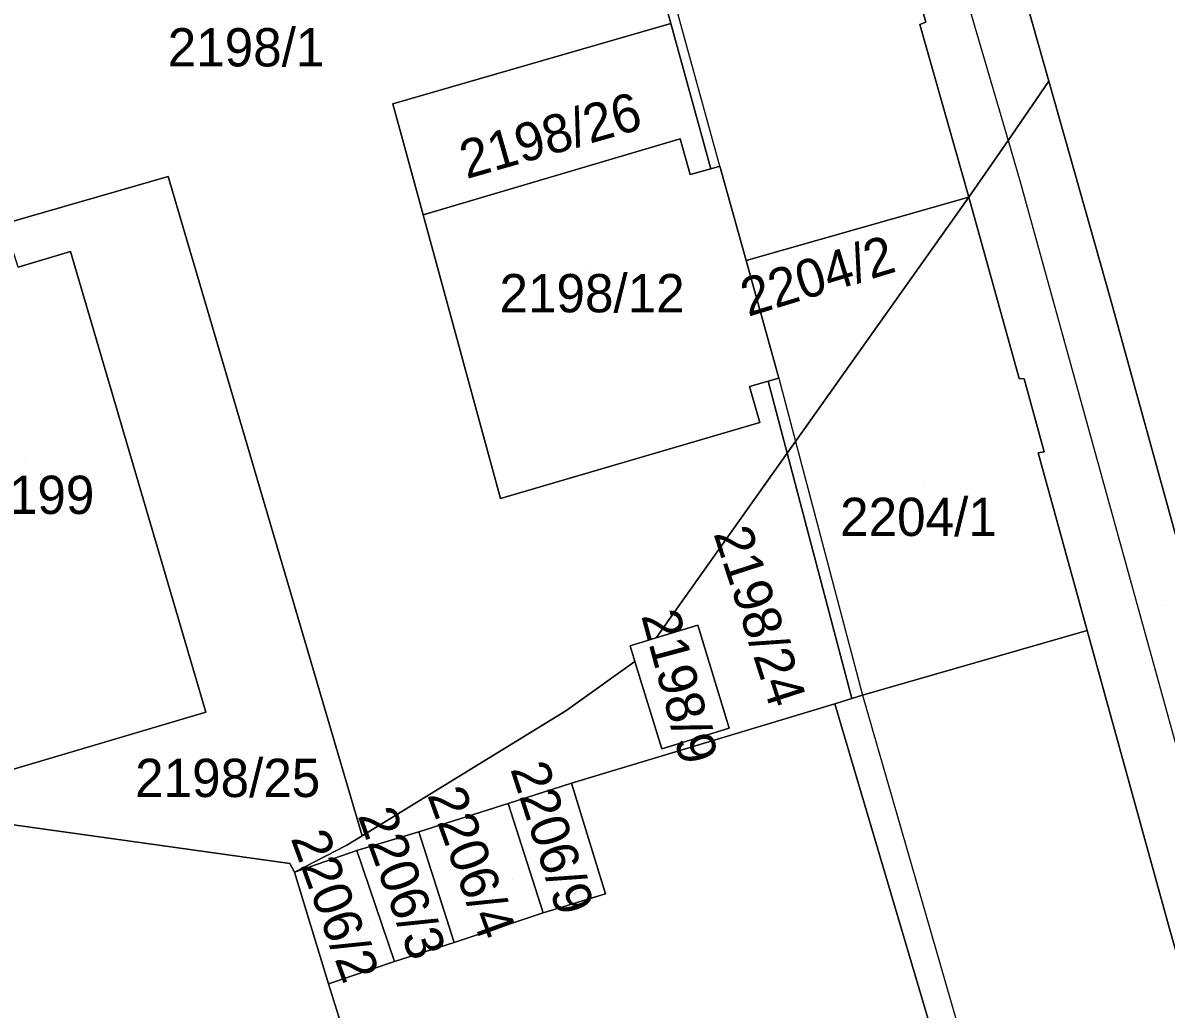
# Model space of a CAD drawing. Extents: x -263423 to -261326, y -1240067 to -1237864.
# Drawn here: x -262302.9 to -262243.2, y -1238694.7 to -1238643.2 of the extents above; entities that cross this region are included whole.
import ezdxf

# ---------------------------------------------------------------- set-up
doc = ezdxf.new("R2010")
doc.units = 0
for name, color, linetype in [('body_kn', 7, 'Continuous'), ('kladpar_druhypozemkov', 7, 'Continuous'), ('kladpar_hranice', 7, 'Continuous'), ('kladpar_parcelnecisla', 7, 'Continuous'), ('kladpar_plochy', 7, 'Continuous'), ('zappar_hrandruhpozemk', 7, 'Continuous')]:
    doc.layers.add(name, color=color, linetype=linetype)

msp = doc.modelspace()

# ---------------------------------------------------------------- linework, layer by layer
at = {"layer": 'body_kn'}
for p, q in [((-262269.09, -1238643.25), (-262269.09, -1238643.25)), ((-262256.09, -1238643.3), (-262256.09, -1238643.3)), ((-262249.35, -1238646.26), (-262249.35, -1238646.26)), ((-262249.35, -1238646.26), (-262249.35, -1238646.26)), ((-262283.6, -1238647.45), (-262283.6, -1238647.45)), ((-262283.6, -1238647.45), (-262283.6, -1238647.45)), ((-262268.59, -1238649.27), (-262268.59, -1238649.27)), ((-262268.59, -1238649.27), (-262268.59, -1238649.27)), ((-262251.48, -1238649.36), (-262251.48, -1238649.36)), ((-262251.48, -1238649.36), (-262251.48, -1238649.36)), ((-262268.08, -1238651.13), (-262268.08, -1238651.13)), ((-262267, -1238650.83), (-262267, -1238650.83)), ((-262266.52, -1238650.7), (-262266.52, -1238650.7)), ((-262266.52, -1238650.7), (-262266.52, -1238650.7)), ((-262295.33, -1238651.23), (-262295.33, -1238651.23)), ((-262295.33, -1238651.23), (-262295.33, -1238651.23)), ((-262250.85, -1238651.52), (-262250.85, -1238651.52)), ((-262253.52, -1238652.32), (-262253.52, -1238652.32)), ((-262253.52, -1238652.32), (-262253.52, -1238652.32)), ((-262282.02, -1238653.24), (-262282.02, -1238653.24)), ((-262300.43, -1238655.16), (-262300.43, -1238655.16)), ((-262300.43, -1238655.16), (-262300.43, -1238655.16)), ((-262265.15, -1238655.63), (-262265.15, -1238655.63)), ((-262246.15, -1238657.58), (-262246.15, -1238657.58)), ((-262263.44, -1238661.77), (-262263.44, -1238661.77)), ((-262263.44, -1238661.77), (-262263.44, -1238661.77)), ((-262250.89, -1238661.79), (-262250.89, -1238661.79)), ((-262250.64, -1238661.8), (-262250.64, -1238661.8)), ((-262264.98, -1238662.2), (-262264.98, -1238662.2)), ((-262264, -1238661.93), (-262264, -1238661.93)), ((-262264.43, -1238664.09), (-262264.43, -1238664.09)), ((-262262.57, -1238665.07), (-262262.57, -1238665.07)), ((-262262.57, -1238665.07), (-262262.57, -1238665.07)), ((-262263.01, -1238665.69), (-262263.01, -1238665.69)), ((-262263.01, -1238665.69), (-262263.01, -1238665.69)), ((-262249.91, -1238665.67), (-262249.91, -1238665.67)), ((-262249.6, -1238665.61), (-262249.6, -1238665.61)), ((-262277.98, -1238668.05), (-262277.98, -1238668.05)), ((-262267.68, -1238674.66), (-262267.68, -1238674.66)), ((-262267.68, -1238674.66), (-262267.68, -1238674.66)), ((-262247.35, -1238674.95), (-262247.35, -1238674.95)), ((-262247.35, -1238674.95), (-262247.35, -1238674.95)), ((-262269.85, -1238675.32), (-262269.85, -1238675.32)), ((-262271.21, -1238675.74), (-262271.21, -1238675.74)), ((-262270.96, -1238676.57), (-262270.96, -1238676.57)), ((-262259.63, -1238678.49), (-262259.63, -1238678.49)), ((-262259.63, -1238678.49), (-262259.63, -1238678.49)), ((-262259.07, -1238678.32), (-262259.07, -1238678.32)), ((-262259.07, -1238678.32), (-262259.07, -1238678.32)), ((-262293.35, -1238679.21), (-262293.35, -1238679.21)), ((-262274.57, -1238679.14), (-262274.57, -1238679.14)), ((-262274.57, -1238679.14), (-262274.57, -1238679.14)), ((-262260.52, -1238678.77), (-262260.52, -1238678.77)), ((-262260.52, -1238678.77), (-262260.52, -1238678.77)), ((-262266.03, -1238680.05), (-262266.03, -1238680.05)), ((-262269.56, -1238681.13), (-262269.56, -1238681.13)), ((-262274.27, -1238682.91), (-262274.27, -1238682.91)), ((-262274.27, -1238682.91), (-262274.27, -1238682.91)), ((-262277.58, -1238683.97), (-262277.58, -1238683.97)), ((-262277.58, -1238683.97), (-262277.58, -1238683.97)), ((-262285.2, -1238685.66), (-262285.2, -1238685.66)), ((-262282.23, -1238685.45), (-262282.23, -1238685.45)), ((-262282.23, -1238685.45), (-262282.23, -1238685.45)), ((-262285.99, -1238686.15), (-262285.99, -1238686.15)), ((-262285.48, -1238686.44), (-262285.48, -1238686.44)), ((-262288.97, -1238687.11), (-262288.97, -1238687.11)), ((-262288.97, -1238687.11), (-262288.97, -1238687.11)), ((-262288.73, -1238687.56), (-262288.73, -1238687.56)), ((-262272.49, -1238688.7), (-262272.49, -1238688.7)), ((-262275.74, -1238689.69), (-262275.74, -1238689.69)), ((-262280.39, -1238691.24), (-262280.39, -1238691.24)), ((-262283.51, -1238692.23), (-262283.51, -1238692.23)), ((-262283.51, -1238692.23), (-262283.51, -1238692.23)), ((-262286.95, -1238693.4), (-262286.95, -1238693.4))]:
    msp.add_line(p, q, dxfattribs=at)
at = {"layer": 'kladpar_druhypozemkov'}
for p, q in [((-262291.08, -1238643.4), (-262291.08, -1238643.4)), ((-262275.51, -1238647.94), (-262275.51, -1238647.94)), ((-262260.24, -1238655.45), (-262260.24, -1238655.45)), ((-262273.43, -1238656.07), (-262273.43, -1238656.07)), ((-262302.84, -1238665.96), (-262302.84, -1238665.96)), ((-262255.82, -1238667.34), (-262255.82, -1238667.34)), ((-262243.39, -1238673.63), (-262243.39, -1238673.63)), ((-262263.14, -1238674.52), (-262263.14, -1238674.52)), ((-262267.64, -1238677.15), (-262267.64, -1238677.15)), ((-262290.5, -1238681.49), (-262290.5, -1238681.49)), ((-262274.24, -1238685.26), (-262274.24, -1238685.26)), ((-262277.34, -1238687.96), (-262277.34, -1238687.96)), ((-262281.64, -1238689.56), (-262281.64, -1238689.56)), ((-262284.84, -1238690.46), (-262284.84, -1238690.46))]:
    msp.add_line(p, q, dxfattribs=at)
at = {"layer": 'kladpar_hranice'}
msp.add_line((-262259.63, -1238678.49), (-262263.01, -1238665.69), dxfattribs=at)
for points in [[(-262213.8, -1238734.81), (-262201.64, -1238778.22), (-262184.68, -1238838.02), (-262168.87, -1238893.38), (-262180.08, -1238896.53), (-262188.78, -1238864.91), (-262190.73, -1238857.81), (-262192.69, -1238851.33), (-262193.3, -1238849.42), (-262193.98, -1238847.33), (-262202.97, -1238814.28), (-262220.2, -1238750.23), (-262229.32, -1238717.88), (-262237.65, -1238688.34), (-262246.15, -1238657.58), (-262249.35, -1238646.26), (-262259.62, -1238609.98), (-262259.91, -1238609), (-262264.12, -1238594.84), (-262269.74, -1238575.92), (-262270.51, -1238572.87), (-262260.33, -1238569.36), (-262230.45, -1238675.68), (-262213.8, -1238734.81)], [(-262249.35, -1238646.26), (-262251.48, -1238649.36), (-262253.52, -1238652.32), (-262256.09, -1238643.3), (-262255.77, -1238643.18), (-262256.81, -1238639.43), (-262257.2, -1238639.49), (-262259.7, -1238630.4), (-262261.06, -1238625.65), (-262261.84, -1238622.92), (-262265.34, -1238610.7), (-262262.98, -1238609.96), (-262260.27, -1238609.11), (-262259.91, -1238609), (-262259.62, -1238609.98), (-262249.35, -1238646.26)], [(-262280.13, -1238629.35), (-262280.37, -1238628.34), (-262273.69, -1238626.42), (-262271.73, -1238633.67), (-262269.09, -1238643.25), (-262283.6, -1238647.45), (-262282.02, -1238653.24), (-262277.98, -1238668.05), (-262264.43, -1238664.09), (-262264.98, -1238662.2), (-262264, -1238661.93), (-262263.01, -1238665.69), (-262269.85, -1238675.32), (-262271.21, -1238675.74), (-262270.96, -1238676.57), (-262274.57, -1238679.14), (-262285.2, -1238685.66), (-262295.33, -1238651.23), (-262304.51, -1238653.89)], [(-262259.7, -1238630.4), (-262257.2, -1238639.49), (-262256.81, -1238639.43), (-262255.77, -1238643.18), (-262256.09, -1238643.3), (-262253.52, -1238652.32), (-262265.15, -1238655.63), (-262266.52, -1238650.7), (-262267, -1238650.83), (-262269.09, -1238643.25), (-262271.73, -1238633.67), (-262271.25, -1238633.54), (-262259.7, -1238630.4)], [(-262283.6, -1238647.45), (-262269.09, -1238643.25), (-262267, -1238650.83), (-262268.08, -1238651.13), (-262268.59, -1238649.27), (-262282.02, -1238653.24), (-262283.6, -1238647.45)], [(-262229.32, -1238717.88), (-262231.81, -1238719.32), (-262234.21, -1238720.71), (-262234.42, -1238720), (-262234.68, -1238720.07), (-262243.06, -1238690.45), (-262247.35, -1238674.95), (-262249.91, -1238665.67), (-262249.6, -1238665.61), (-262250.64, -1238661.8), (-262250.89, -1238661.79), (-262253.52, -1238652.32), (-262251.48, -1238649.36), (-262249.35, -1238646.26), (-262246.15, -1238657.58), (-262237.65, -1238688.34), (-262229.32, -1238717.88)], [(-262268.59, -1238649.27), (-262268.08, -1238651.13), (-262267, -1238650.83), (-262266.52, -1238650.7), (-262265.15, -1238655.63), (-262263.44, -1238661.77), (-262264, -1238661.93), (-262264.98, -1238662.2), (-262264.43, -1238664.09), (-262277.98, -1238668.05), (-262282.02, -1238653.24), (-262268.59, -1238649.27)], [(-262295.33, -1238651.23), (-262285.2, -1238685.66), (-262285.99, -1238686.15), (-262288.73, -1238687.56), (-262288.97, -1238687.11), (-262306.78, -1238684.62), (-262308.73, -1238684.55), (-262308.94, -1238683.82), (-262293.35, -1238679.21), (-262300.43, -1238655.16), (-262303.16, -1238655.97), (-262303.67, -1238654.31), (-262304, -1238654), (-262304.51, -1238653.89), (-262295.33, -1238651.23)], [(-262263.01, -1238665.69), (-262264, -1238661.93), (-262263.44, -1238661.77), (-262265.15, -1238655.63), (-262253.52, -1238652.32)], [(-262263.01, -1238665.69), (-262262.57, -1238665.07), (-262253.52, -1238652.32)], [(-262253.52, -1238652.32), (-262262.57, -1238665.07), (-262263.01, -1238665.69)], [(-262253.52, -1238652.32), (-262250.89, -1238661.79), (-262250.64, -1238661.8), (-262249.6, -1238665.61), (-262249.91, -1238665.67), (-262247.35, -1238674.95), (-262259.07, -1238678.32), (-262259.63, -1238678.49)], [(-262300.43, -1238655.16), (-262293.35, -1238679.21), (-262308.94, -1238683.82)], [(-262303.16, -1238655.97), (-262300.43, -1238655.16)], [(-262274.57, -1238679.14), (-262270.96, -1238676.57), (-262269.56, -1238681.13), (-262266.03, -1238680.05), (-262267.68, -1238674.66), (-262269.85, -1238675.32), (-262263.01, -1238665.69), (-262259.63, -1238678.49), (-262260.52, -1238678.77), (-262274.27, -1238682.91), (-262277.58, -1238683.97), (-262282.23, -1238685.45), (-262285.48, -1238686.44), (-262288.73, -1238687.56), (-262285.99, -1238686.15), (-262285.2, -1238685.66), (-262274.57, -1238679.14)], [(-262267.68, -1238674.66), (-262266.03, -1238680.05), (-262269.56, -1238681.13), (-262270.96, -1238676.57), (-262271.21, -1238675.74), (-262269.85, -1238675.32), (-262267.68, -1238674.66)], [(-262247.35, -1238674.95), (-262243.06, -1238690.45), (-262234.68, -1238720.07), (-262234.42, -1238720), (-262234.21, -1238720.71), (-262245.87, -1238724.15), (-262246.9, -1238724.82), (-262260.52, -1238678.77), (-262259.63, -1238678.49), (-262259.07, -1238678.32), (-262247.35, -1238674.95)], [(-262270.92, -1238727.99), (-262272.25, -1238723.65), (-262277.13, -1238725.22), (-262277.4, -1238724.35), (-262279.27, -1238718.32), (-262274.31, -1238716.84), (-262275.25, -1238713.64), (-262276.26, -1238710.41), (-262277, -1238707.49), (-262277.92, -1238704.51), (-262278.78, -1238701.33), (-262279.57, -1238698.47), (-262284.86, -1238700.08), (-262286.95, -1238693.4), (-262283.51, -1238692.23), (-262280.39, -1238691.24), (-262275.74, -1238689.69), (-262272.49, -1238688.7), (-262274.27, -1238682.91), (-262260.52, -1238678.77)], [(-262260.52, -1238678.77), (-262246.9, -1238724.82), (-262251.48, -1238726.6), (-262259.55, -1238722.39), (-262256.86, -1238731.48), (-262268.72, -1238735.17)], [(-262274.27, -1238682.91), (-262272.49, -1238688.7), (-262275.74, -1238689.69), (-262277.58, -1238683.97), (-262274.27, -1238682.91)], [(-262277.58, -1238683.97), (-262275.74, -1238689.69), (-262280.39, -1238691.24), (-262282.23, -1238685.45), (-262277.58, -1238683.97)], [(-262288.97, -1238687.11), (-262288.73, -1238687.56), (-262286.95, -1238693.4), (-262284.86, -1238700.08), (-262284, -1238703), (-262283.31, -1238705.25), (-262299.36, -1238710.15), (-262299.56, -1238710.21), (-262306.78, -1238684.62), (-262288.97, -1238687.11)], [(-262282.23, -1238685.45), (-262280.39, -1238691.24), (-262283.51, -1238692.23), (-262285.48, -1238686.44), (-262282.23, -1238685.45)], [(-262283.51, -1238692.23), (-262286.95, -1238693.4), (-262288.73, -1238687.56), (-262285.48, -1238686.44), (-262283.51, -1238692.23)]]:
    msp.add_lwpolyline(points, dxfattribs=at)
at = {"layer": 'kladpar_plochy'}
for p, q in [((-262271.73, -1238633.67), (-262269.09, -1238643.25)), ((-262269.09, -1238643.25), (-262283.6, -1238647.45)), ((-262283.6, -1238647.45), (-262282.02, -1238653.24)), ((-262295.33, -1238651.23), (-262304.51, -1238653.89)), ((-262285.2, -1238685.66), (-262295.33, -1238651.23)), ((-262282.02, -1238653.24), (-262277.98, -1238668.05)), ((-262264.98, -1238662.2), (-262264, -1238661.93)), ((-262264.43, -1238664.09), (-262264.98, -1238662.2)), ((-262264, -1238661.93), (-262263.01, -1238665.69)), ((-262277.98, -1238668.05), (-262264.43, -1238664.09)), ((-262263.01, -1238665.69), (-262269.85, -1238675.32)), ((-262269.85, -1238675.32), (-262271.21, -1238675.74)), ((-262271.21, -1238675.74), (-262270.96, -1238676.57)), ((-262270.96, -1238676.57), (-262274.57, -1238679.14)), ((-262274.57, -1238679.14), (-262285.2, -1238685.66))]:
    msp.add_line(p, q, dxfattribs=at)
for points in [[(-262213.8, -1238734.81), (-262201.64, -1238778.22), (-262184.68, -1238838.02), (-262168.87, -1238893.38), (-262180.08, -1238896.53), (-262188.78, -1238864.91), (-262190.73, -1238857.81), (-262192.69, -1238851.33), (-262193.3, -1238849.42), (-262193.98, -1238847.33), (-262202.97, -1238814.28), (-262220.2, -1238750.23), (-262229.32, -1238717.88), (-262237.65, -1238688.34), (-262246.15, -1238657.58), (-262249.35, -1238646.26), (-262259.62, -1238609.98), (-262259.91, -1238609), (-262264.12, -1238594.84), (-262269.74, -1238575.92), (-262270.51, -1238572.87), (-262260.33, -1238569.36), (-262230.45, -1238675.68)], [(-262249.35, -1238646.26), (-262251.48, -1238649.36), (-262253.52, -1238652.32), (-262256.09, -1238643.3), (-262255.77, -1238643.18), (-262256.81, -1238639.43), (-262257.2, -1238639.49), (-262259.7, -1238630.4), (-262261.06, -1238625.65), (-262261.84, -1238622.92), (-262265.34, -1238610.7), (-262262.98, -1238609.96), (-262260.27, -1238609.11), (-262259.91, -1238609), (-262259.62, -1238609.98)], [(-262259.7, -1238630.4), (-262257.2, -1238639.49), (-262256.81, -1238639.43), (-262255.77, -1238643.18), (-262256.09, -1238643.3), (-262253.52, -1238652.32), (-262265.15, -1238655.63), (-262266.52, -1238650.7), (-262267, -1238650.83), (-262269.09, -1238643.25), (-262271.73, -1238633.67), (-262271.25, -1238633.54)], [(-262283.6, -1238647.45), (-262269.09, -1238643.25), (-262267, -1238650.83), (-262268.08, -1238651.13), (-262268.59, -1238649.27), (-262282.02, -1238653.24)], [(-262229.32, -1238717.88), (-262231.81, -1238719.32), (-262234.21, -1238720.71), (-262234.42, -1238720), (-262234.68, -1238720.07), (-262243.06, -1238690.45), (-262247.35, -1238674.95), (-262249.91, -1238665.67), (-262249.6, -1238665.61), (-262250.64, -1238661.8), (-262250.89, -1238661.79), (-262253.52, -1238652.32), (-262251.48, -1238649.36), (-262249.35, -1238646.26), (-262246.15, -1238657.58), (-262237.65, -1238688.34)], [(-262268.59, -1238649.27), (-262268.08, -1238651.13), (-262267, -1238650.83), (-262266.52, -1238650.7), (-262265.15, -1238655.63), (-262263.44, -1238661.77), (-262264, -1238661.93), (-262264.98, -1238662.2), (-262264.43, -1238664.09), (-262277.98, -1238668.05), (-262282.02, -1238653.24)], [(-262295.33, -1238651.23), (-262285.2, -1238685.66), (-262285.99, -1238686.15), (-262288.73, -1238687.56), (-262288.97, -1238687.11), (-262306.78, -1238684.62), (-262308.73, -1238684.55), (-262308.94, -1238683.82), (-262293.35, -1238679.21), (-262300.43, -1238655.16), (-262303.16, -1238655.97), (-262303.67, -1238654.31), (-262304, -1238654), (-262304.51, -1238653.89)], [(-262263.01, -1238665.69), (-262264, -1238661.93), (-262263.44, -1238661.77), (-262265.15, -1238655.63), (-262253.52, -1238652.32), (-262262.57, -1238665.07)], [(-262259.63, -1238678.49), (-262263.01, -1238665.69), (-262262.57, -1238665.07), (-262253.52, -1238652.32), (-262250.89, -1238661.79), (-262250.64, -1238661.8), (-262249.6, -1238665.61), (-262249.91, -1238665.67), (-262247.35, -1238674.95), (-262259.07, -1238678.32)], [(-262274.57, -1238679.14), (-262270.96, -1238676.57), (-262269.56, -1238681.13), (-262266.03, -1238680.05), (-262267.68, -1238674.66), (-262269.85, -1238675.32), (-262263.01, -1238665.69), (-262259.63, -1238678.49), (-262260.52, -1238678.77), (-262274.27, -1238682.91), (-262277.58, -1238683.97), (-262282.23, -1238685.45), (-262285.48, -1238686.44), (-262288.73, -1238687.56), (-262285.99, -1238686.15), (-262285.2, -1238685.66)], [(-262267.68, -1238674.66), (-262266.03, -1238680.05), (-262269.56, -1238681.13), (-262270.96, -1238676.57), (-262271.21, -1238675.74), (-262269.85, -1238675.32)], [(-262247.35, -1238674.95), (-262243.06, -1238690.45), (-262234.68, -1238720.07), (-262234.42, -1238720), (-262234.21, -1238720.71), (-262245.87, -1238724.15), (-262246.9, -1238724.82), (-262260.52, -1238678.77), (-262259.63, -1238678.49), (-262259.07, -1238678.32)], [(-262274.27, -1238682.91), (-262272.49, -1238688.7), (-262275.74, -1238689.69), (-262277.58, -1238683.97)], [(-262277.58, -1238683.97), (-262275.74, -1238689.69), (-262280.39, -1238691.24), (-262282.23, -1238685.45)], [(-262288.97, -1238687.11), (-262288.73, -1238687.56), (-262286.95, -1238693.4), (-262284.86, -1238700.08), (-262284, -1238703), (-262283.31, -1238705.25), (-262299.36, -1238710.15), (-262299.56, -1238710.21), (-262306.78, -1238684.62)], [(-262282.23, -1238685.45), (-262280.39, -1238691.24), (-262283.51, -1238692.23), (-262285.48, -1238686.44)], [(-262283.51, -1238692.23), (-262286.95, -1238693.4), (-262288.73, -1238687.56), (-262285.48, -1238686.44)]]:
    msp.add_lwpolyline(points, close=True, dxfattribs=at)
for points in [[(-262303.16, -1238655.97), (-262300.43, -1238655.16), (-262293.35, -1238679.21), (-262308.94, -1238683.82)], [(-262284.86, -1238700.08), (-262286.95, -1238693.4), (-262283.51, -1238692.23), (-262280.39, -1238691.24), (-262275.74, -1238689.69), (-262272.49, -1238688.7), (-262274.27, -1238682.91), (-262260.52, -1238678.77), (-262246.9, -1238724.82)]]:
    msp.add_lwpolyline(points, dxfattribs=at)
at = {"layer": 'zappar_hrandruhpozemk'}
for p, q in [((-262262.98, -1238609.96), (-262251.48, -1238649.36)), ((-262266.52, -1238650.7), (-262271.25, -1238633.54)), ((-262263.44, -1238661.77), (-262262.57, -1238665.07)), ((-262262.57, -1238665.07), (-262259.07, -1238678.32)), ((-262259.07, -1238678.32), (-262245.87, -1238724.15))]:
    msp.add_line(p, q, dxfattribs=at)
msp.add_lwpolyline([(-262251.48, -1238649.36), (-262250.85, -1238651.52), (-262240.39, -1238689.33), (-262231.81, -1238719.32)], dxfattribs=at)

# ---------------------------------------------------------------- texts
at = {"layer": 'kladpar_parcelnecisla'}
for s, p in [('2198/1', (-262295.349, -1238645.49)), ('2198/12', (-262278.027, -1238658.33)), ('2199', (-262305.127, -1238668.86)), ('2204/1', (-262260.245, -1238670.01)), ('2198/25', (-262297.051, -1238683.64))]:
    msp.add_text(s, height=2, dxfattribs=at).set_placement(p)
for s, rotation, p in [('2198/26', 16, (-262279.749, -1238651.375)), ('2204/2', 17, (-262265.054, -1238658.569)), ('2198/24', 288, (-262266.867, -1238669.88)), ('2198/9', 285, (-262270.636, -1238674.166)), ('2206/9', 288, (-262277.473, -1238682.172)), ('2206/4', 290, (-262281.808, -1238683.532)), ('2206/3', 290, (-262285.444, -1238684.606)), ('2206/2', 290, (-262288.938, -1238685.791))]:
    msp.add_text(s, height=2, rotation=rotation, dxfattribs=at).set_placement(p)

doc.saveas('drawing.dxf')
